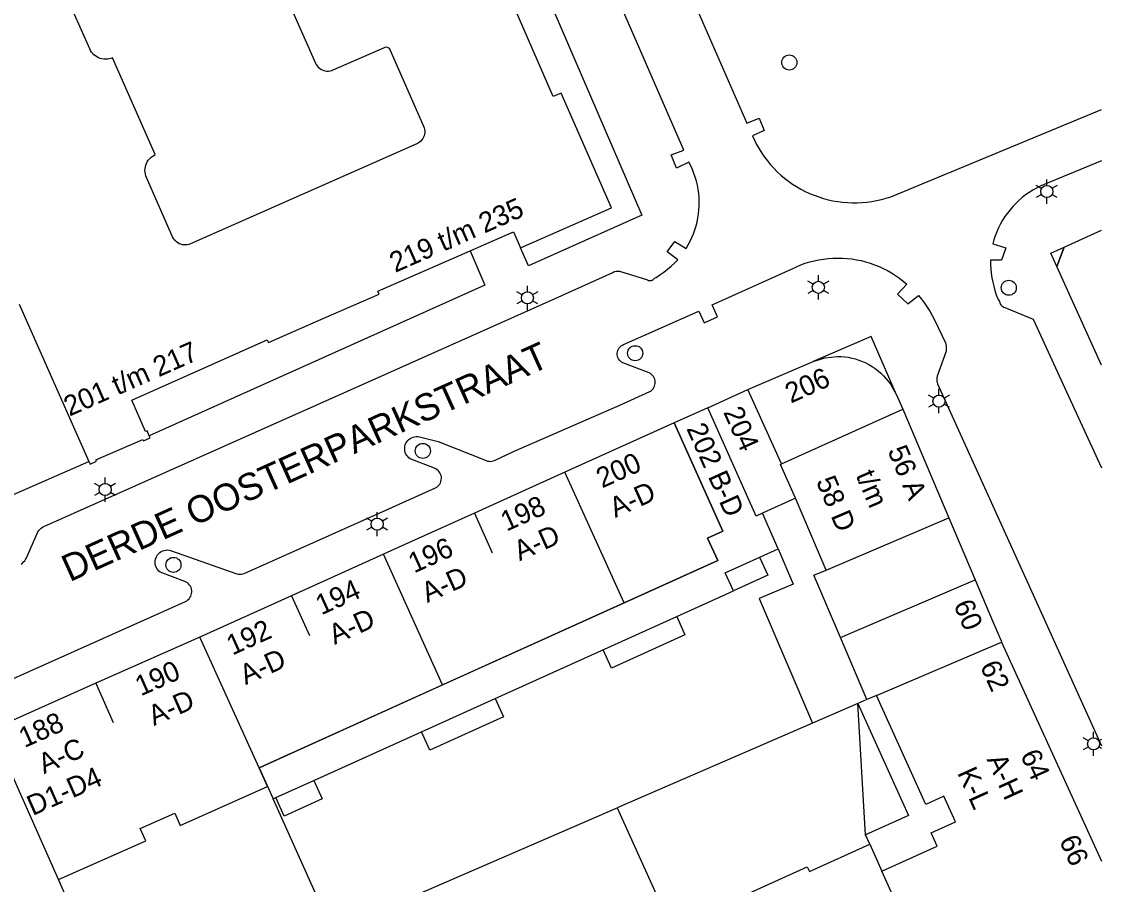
# Model space of a CAD drawing. Extents: x 122462 to 123306, y 485548 to 486417.
# Drawn here: x 123225.8 to 123306, y 485600.8 to 485664.9 of the extents above; entities that cross this region are included whole.
import ezdxf

# ---------------------------------------------------------------- set-up
doc = ezdxf.new("R2010")
doc.units = 0
for name, color, linetype in [('Level 1', 7, 'Continuous'), ('Level 10', 7, 'Continuous'), ('Level 11', 7, 'Continuous'), ('Level 17', 7, 'Continuous'), ('Level 19', 7, 'Continuous'), ('Level 4', 7, 'Continuous'), ('Level 5', 7, 'Continuous'), ('Level 50', 7, 'Continuous'), ('Level 53', 7, 'Continuous'), ('Level 58', 7, 'Continuous'), ('Level 59', 7, 'Continuous')]:
    doc.layers.add(name, color=color, linetype=linetype)

msp = doc.modelspace()

# ---------------------------------------------------------------- linework, layer by layer
at = {"layer": 'Level 1'}
for p, q in [((123276.77, 485636.233), (123279.747, 485637.585)), ((123291.249, 485636.12), (123294.67, 485628.052)), ((123274.251, 485635.111), (123266.141, 485631.447)), ((123266.141, 485631.447), (123259.406, 485628.405)), ((123285.561, 485624.167), (123283.29, 485629.503)), ((123294.67, 485628.052), (123296.641, 485623.43)), ((123252.653, 485625.354), (123245.809, 485622.262)), ((123245.809, 485622.262), (123239.009, 485619.189)), ((123257.045, 485615.631), (123270.533, 485621.724)), ((123239.009, 485619.189), (123231.276, 485615.755)), ((123288.59, 485614.54), (123286.621, 485619.158)), ((123231.276, 485615.755), (123223.539, 485612.319)), ((123243.405, 485609.469), (123257.045, 485615.631)), ((123289.292, 485614.84), (123288.59, 485614.54)), ((123288.796, 485603.798), (123289.708, 485601.785))]:
    msp.add_line(p, q, dxfattribs=at)
for points in [[(123262.84, 485648.11), (123269.59, 485651.09), (123265.87, 485659.61), (123265.277, 485659.352), (123261.85, 485667.237), (123262.84, 485667.667), (123262.768, 485667.832)], [(123237.947, 485648.326), (123237.827, 485648.327), (123237.707, 485648.343), (123237.59, 485648.373), (123237.477, 485648.416), (123237.371, 485648.473), (123237.272, 485648.543), (123237.182, 485648.624), (123237.103, 485648.715), (123237.035, 485648.815), (123236.98, 485648.922), (123235.033, 485653.337), (123234.985, 485653.463), (123234.951, 485653.594), (123234.93, 485653.727), (123234.923, 485653.862), (123234.931, 485653.996), (123234.952, 485654.13), (123234.988, 485654.26), (123235.036, 485654.386), (123235.098, 485654.506), (123235.172, 485654.619), (123235.257, 485654.723), (123235.353, 485654.818), (123235.458, 485654.903), (123235.572, 485654.976), (123235.692, 485655.037), (123232.52, 485662.23), (123232.394, 485662.182), (123232.263, 485662.148), (123232.13, 485662.128), (123231.995, 485662.121), (123231.86, 485662.129), (123231.727, 485662.151), (123231.597, 485662.186), (123231.471, 485662.235), (123231.351, 485662.297), (123231.238, 485662.371), (123231.134, 485662.456), (123231.038, 485662.552), (123230.954, 485662.657), (123230.881, 485662.771), (123230.82, 485662.891), (123228.968, 485667.091)], [(123245.877, 485665.746), (123247.599, 485661.841), (123247.654, 485661.734), (123247.722, 485661.634), (123247.802, 485661.543), (123247.891, 485661.462), (123247.99, 485661.392), (123248.097, 485661.336), (123248.209, 485661.292), (123248.327, 485661.262)], [(123248.327, 485661.262), (123248.446, 485661.246), (123248.567, 485661.246), (123248.687, 485661.259), (123248.805, 485661.287), (123248.918, 485661.329), (123252.723, 485663.007), (123252.787, 485663.027), (123252.854, 485663.032), (123252.92, 485663.022), (123252.983, 485662.998), (123253.038, 485662.961), (123253.084, 485662.912), (123253.118, 485662.854), (123255.635, 485657.147), (123255.677, 485657.034), (123255.705, 485656.917), (123255.718, 485656.797), (123255.717, 485656.676), (123255.702, 485656.557), (123255.672, 485656.44), (123255.629, 485656.328), (123255.572, 485656.221), (123255.503, 485656.122), (123255.422, 485656.033), (123255.332, 485655.953), (123255.232, 485655.885), (123255.125, 485655.83), (123238.298, 485648.41), (123238.185, 485648.368), (123238.067, 485648.34), (123237.947, 485648.326)], [(123259.097, 485647.887), (123262.321, 485649.301), (123262.84, 485648.11)], [(123306.018, 485639.395), (123302.699, 485646.729), (123303.239, 485648.17), (123306.018, 485649.432)], [(123235.242, 485634.135), (123235.077, 485634.515), (123234.97, 485634.471), (123233.95, 485636.791), (123244.011, 485641.281), (123244.1, 485641.079), (123248.21, 485642.879), (123252.32, 485644.679), (123252.239, 485644.88), (123259.097, 485647.887)], [(123279.747, 485637.585), (123284.594, 485639.67), (123285.461, 485639.946), (123286.39, 485640.04), (123286.663, 485640.034), (123286.934, 485640.012), (123287.204, 485639.974), (123287.472, 485639.921), (123287.736, 485639.853), (123287.995, 485639.77), (123288.25, 485639.672), (123288.498, 485639.559), (123288.739, 485639.432), (123288.973, 485639.292), (123289.198, 485639.139), (123289.415, 485638.972), (123289.621, 485638.794), (123289.816, 485638.604), (123290.001, 485638.403), (123290.173, 485638.192), (123290.333, 485637.971), (123290.779, 485637.176), (123291.249, 485636.12)], [(123283.29, 485629.503), (123280.864, 485628.408), (123280.819, 485628.388), (123280.363, 485628.182), (123276.77, 485636.233)], [(123270.533, 485621.724), (123277.497, 485624.87), (123276.739, 485626.547), (123277.887, 485627.065), (123274.251, 485635.111)], [(123230.759, 485632.229), (123230.845, 485632.039), (123231.321, 485632.247), (123231.274, 485632.354), (123234.767, 485633.876), (123234.814, 485633.769), (123235.308, 485633.985), (123235.242, 485634.135)], [(123214.861, 485625.206), (123220.391, 485627.641), (123219.041, 485630.661), (123223.631, 485632.711), (123224.974, 485629.706), (123230.759, 485632.229)], [(123259.406, 485628.405), (123253.738, 485625.844), (123252.653, 485625.354)], [(123286.621, 485619.158), (123284.65, 485623.78), (123285.561, 485624.167)], [(123296.641, 485623.43), (123297.932, 485620.406), (123298.567, 485618.917), (123298.598, 485618.807)], [(123298.598, 485618.807), (123306.018, 485602.528)], [(123289.708, 485601.785), (123293.81, 485603.646), (123293.36, 485604.638), (123295.181, 485605.463), (123294.314, 485607.376), (123292.957, 485606.76), (123289.292, 485614.84)], [(123228.49, 485601.172), (123234.981, 485604.053), (123234.575, 485604.967), (123237.133, 485606.103), (123237.545, 485605.192), (123244.036, 485608.074), (123243.405, 485609.469)], [(123274.083, 485597.556), (123284.15, 485602.121), (123284.311, 485601.766), (123288.796, 485603.798)], [(123222.739, 485593.898), (123230.241, 485597.229), (123228.49, 485601.172)]]:
    msp.add_lwpolyline(points, dxfattribs=at)
at = {"layer": 'Level 10'}
for p, q in [((123274.447, 485620.717), (123278.666, 485622.623)), ((123260.95, 485614.62), (123274.447, 485620.717)), ((123255.483, 485612.15), (123260.95, 485614.62)), ((123247.472, 485608.531), (123255.483, 485612.15)), ((123244.657, 485607.259), (123247.472, 485608.531))]:
    msp.add_line(p, q, dxfattribs=at)
for points in [[(123302.699, 485646.729), (123302.252, 485647.722), (123303.239, 485648.17), (123302.699, 485646.729)], [(123290.779, 485637.176), (123288.914, 485641.533), (123284.594, 485639.67), (123285.461, 485639.946), (123286.39, 485640.04), (123286.663, 485640.034), (123286.934, 485640.012), (123287.204, 485639.974), (123287.472, 485639.921), (123287.736, 485639.853), (123287.995, 485639.77), (123288.25, 485639.672), (123288.498, 485639.559), (123288.739, 485639.432), (123288.973, 485639.292), (123289.198, 485639.139), (123289.415, 485638.972), (123289.621, 485638.794), (123289.816, 485638.604), (123290.001, 485638.403), (123290.173, 485638.192), (123290.333, 485637.971), (123290.779, 485637.176)], [(123278.666, 485622.623), (123278.057, 485623.971), (123281.997, 485625.749), (123280.819, 485628.388), (123280.363, 485628.182), (123276.77, 485636.233), (123274.251, 485635.111), (123277.887, 485627.065), (123276.739, 485626.547), (123277.497, 485624.87), (123243.405, 485609.469), (123244.447, 485607.164), (123244.657, 485607.259)]]:
    msp.add_lwpolyline(points, dxfattribs=at)
at = {"layer": 'Level 11'}
for points in [[(123280.61, 485625.123), (123281.218, 485623.776), (123278.666, 485622.623)], [(123274.447, 485620.717), (123275.064, 485619.351), (123269.597, 485616.881), (123268.98, 485618.247)], [(123260.95, 485614.62), (123261.568, 485613.253), (123256.101, 485610.783), (123255.483, 485612.15)], [(123247.472, 485608.531), (123248.089, 485607.164), (123245.274, 485605.892), (123244.657, 485607.259)]]:
    msp.add_lwpolyline(points, dxfattribs=at)
at = {"layer": 'Level 17'}
msp.add_line((123276.77, 485636.233), (123274.251, 485635.111), dxfattribs=at)
for points in [[(123225.713, 485624.617), (123225.813, 485624.686), (123225.904, 485624.768), (123225.984, 485624.86), (123226.052, 485624.96), (123226.108, 485625.069), (123226.906, 485626.89), (123226.962, 485626.999), (123227.031, 485627.101), (123227.112, 485627.193), (123227.204, 485627.275), (123227.305, 485627.345), (123227.414, 485627.402), (123249.968, 485637.461), (123265.41, 485644.348), (123269.692, 485646.286), (123269.771, 485646.328), (123269.854, 485646.36), (123269.942, 485646.38), (123270.031, 485646.388), (123270.12, 485646.384), (123270.208, 485646.368), (123272.212, 485645.757), (123272.276, 485645.72), (123272.345, 485645.694), (123272.417, 485645.681), (123272.49, 485645.681), (123272.563, 485645.694), (123272.632, 485645.719), (123272.696, 485645.756), (123272.752, 485645.804), (123272.799, 485645.86), (123272.913, 485645.913), (123273.205, 485646.1), (123273.488, 485646.301), (123273.762, 485646.513), (123274.027, 485646.737), (123274.281, 485646.973), (123274.525, 485647.22), (123273.737, 485647.813), (123274.305, 485648.568), (123275.145, 485648.063), (123275.302, 485648.325), (123275.447, 485648.595), (123275.578, 485648.871), (123275.696, 485649.153), (123275.8, 485649.44), (123275.89, 485649.733), (123275.966, 485650.029), (123276.027, 485650.328), (123276.074, 485650.631), (123276.106, 485650.935), (123276.123, 485651.24), (123276.125, 485651.546), (123276.113, 485651.851), (123276.086, 485652.156), (123276.044, 485652.459), (123275.987, 485652.759), (123275.916, 485653.056), (123275.831, 485653.35), (123275.732, 485653.639), (123275.618, 485653.923), (123275.491, 485654.201), (123275.351, 485654.473), (123274.445, 485654.035), (123274.031, 485655.02), (123274.967, 485655.361), (123267.174, 485673.292)], [(123273.076, 485672.449), (123279.673, 485657.381), (123280.572, 485657.751), (123280.955, 485656.836), (123280.073, 485656.43), (123280.225, 485656.1), (123280.391, 485655.777), (123280.571, 485655.461), (123280.765, 485655.154), (123280.972, 485654.855), (123281.192, 485654.566), (123281.425, 485654.287), (123281.67, 485654.019), (123281.926, 485653.761), (123282.193, 485653.515), (123282.471, 485653.281), (123282.759, 485653.059), (123283.057, 485652.85), (123283.363, 485652.655), (123283.677, 485652.473), (123284, 485652.305), (123284.329, 485652.152), (123284.665, 485652.013), (123285.007, 485651.889), (123285.353, 485651.78), (123285.704, 485651.687), (123286.059, 485651.609), (123286.417, 485651.547), (123286.778, 485651.5), (123287.14, 485651.47), (123287.503, 485651.455), (123287.866, 485651.457)], [(123264.142, 485668.43), (123271.853, 485650.539), (123263.425, 485646.774), (123262.84, 485648.11)], [(123287.866, 485651.457), (123288.229, 485651.474), (123288.591, 485651.507), (123288.951, 485651.557), (123289.308, 485651.622), (123289.663, 485651.702), (123290.013, 485651.799), (123290.359, 485651.91), (123306.018, 485658.395)], [(123306.018, 485654.567), (123302.061, 485652.932), (123301.764, 485652.818), (123301.472, 485652.689), (123301.187, 485652.546), (123300.91, 485652.39), (123300.64, 485652.22), (123300.38, 485652.037), (123300.128, 485651.841), (123299.887, 485651.634), (123299.656, 485651.414), (123299.436, 485651.184), (123299.227, 485650.943), (123299.031, 485650.692), (123298.847, 485650.432), (123298.676, 485650.163), (123298.519, 485649.886), (123298.375, 485649.602), (123298.246, 485649.31), (123298.131, 485649.013), (123298.03, 485648.711), (123297.945, 485648.404), (123298.917, 485648.111), (123298.591, 485647.19), (123297.765, 485647.196), (123297.774, 485646.868), (123297.796, 485646.541), (123297.831, 485646.215), (123297.879, 485645.891), (123297.94, 485645.569), (123298.014, 485645.249), (123298.1, 485644.933), (123298.2, 485644.62), (123298.311, 485644.312), (123298.436, 485644.122), (123298.46, 485644.035), (123298.497, 485643.953), (123298.547, 485643.878), (123298.608, 485643.812), (123298.679, 485643.756), (123298.758, 485643.712), (123298.843, 485643.682), (123300.946, 485642.799), (123303.584, 485637.093), (123306.018, 485631.775)], [(123259.097, 485647.887), (123260.175, 485645.326), (123249.038, 485640.327), (123235.242, 485634.135)], [(123256.615, 485630.326), (123256.7, 485630.394), (123256.774, 485630.472), (123256.838, 485630.56), (123256.889, 485630.655), (123256.927, 485630.756), (123256.95, 485630.862), (123256.96, 485630.97), (123256.954, 485631.078), (123256.935, 485631.184), (123256.901, 485631.287), (123256.853, 485631.384), (123256.793, 485631.474), (123256.721, 485631.555), (123256.639, 485631.625), (123256.548, 485631.684), (123256.45, 485631.73), (123254.63, 485632.439), (123254.535, 485632.51), (123254.451, 485632.594), (123254.379, 485632.688), (123254.319, 485632.79), (123254.274, 485632.9), (123254.243, 485633.014), (123254.228, 485633.132), (123254.229, 485633.25), (123254.245, 485633.367), (123254.276, 485633.482), (123254.322, 485633.591), (123254.383, 485633.693), (123254.456, 485633.786), (123254.541, 485633.869), (123254.636, 485633.939), (123254.739, 485633.997), (123254.85, 485634.04), (123254.965, 485634.069), (123255.082, 485634.082), (123255.201, 485634.079), (123255.318, 485634.061), (123256.71, 485633.709), (123260.283, 485632.297), (123260.386, 485632.264), (123260.492, 485632.246), (123260.6, 485632.242), (123260.708, 485632.252), (123260.813, 485632.277), (123260.914, 485632.316), (123262.32, 485632.969), (123270.213, 485636.409), (123272.457, 485637.426), (123272.545, 485637.486), (123272.625, 485637.558), (123272.694, 485637.64), (123272.751, 485637.73), (123272.796, 485637.827), (123272.828, 485637.93), (123272.845, 485638.035), (123272.848, 485638.142), (123272.837, 485638.249), (123272.812, 485638.353), (123272.772, 485638.452), (123272.72, 485638.546), (123272.656, 485638.631), (123272.581, 485638.708), (123272.497, 485638.773), (123272.404, 485638.827), (123270.432, 485639.57), (123270.341, 485639.626), (123270.26, 485639.695), (123270.189, 485639.774), (123270.13, 485639.863), (123270.084, 485639.959), (123270.052, 485640.06), (123270.035, 485640.166), (123270.033, 485640.272), (123270.046, 485640.378), (123270.074, 485640.481), (123270.117, 485640.578), (123270.172, 485640.669), (123270.241, 485640.751), (123270.32, 485640.822), (123270.408, 485640.882), (123270.504, 485640.928), (123276.092, 485643.407), (123276.487, 485642.529), (123277.482, 485642.974), (123277.073, 485643.885), (123283.026, 485646.559), (123283.344, 485646.707), (123283.669, 485646.84), (123283.999, 485646.958), (123284.335, 485647.062), (123284.674, 485647.149), (123285.018, 485647.222), (123285.364, 485647.278), (123285.713, 485647.319), (123286.063, 485647.344), (123286.414, 485647.353), (123286.764, 485647.346), (123287.115, 485647.323), (123287.463, 485647.284)], [(123287.463, 485647.284), (123287.81, 485647.23), (123288.154, 485647.16), (123288.494, 485647.074), (123288.83, 485646.972), (123289.161, 485646.856), (123289.486, 485646.725), (123289.806, 485646.579), (123290.118, 485646.418), (123290.422, 485646.244), (123290.719, 485646.056), (123291.006, 485645.855), (123291.284, 485645.641), (123291.552, 485645.414), (123290.856, 485644.678), (123291.64, 485643.949), (123292.426, 485644.567), (123292.65, 485644.286), (123292.863, 485643.996), (123293.064, 485643.698), (123293.255, 485643.394), (123293.433, 485643.082), (123293.6, 485642.763), (123294.425, 485641.042), (123294.46, 485640.926), (123294.482, 485640.806), (123294.49, 485640.685), (123294.486, 485640.564), (123294.468, 485640.444), (123293.805, 485638.562), (123293.788, 485638.449), (123293.782, 485638.336), (123293.786, 485638.222), (123293.801, 485638.109), (123293.827, 485637.998), (123301.061, 485622.046), (123306.018, 485611.115)], [(123223.749, 485615.497), (123237.933, 485621.84), (123238.031, 485621.892), (123238.12, 485621.957), (123238.2, 485622.034), (123238.268, 485622.122), (123238.324, 485622.217), (123238.366, 485622.32), (123238.393, 485622.427), (123238.405, 485622.538), (123238.402, 485622.648), (123238.384, 485622.758), (123238.35, 485622.863), (123238.303, 485622.963), (123238.242, 485623.056), (123238.169, 485623.139), (123238.085, 485623.211), (123237.992, 485623.271), (123237.891, 485623.318), (123236.05, 485624.019), (123235.958, 485624.096), (123235.877, 485624.185), (123235.809, 485624.284), (123235.754, 485624.391), (123235.714, 485624.504), (123235.689, 485624.622), (123235.679, 485624.741), (123235.686, 485624.861), (123235.708, 485624.979), (123235.746, 485625.094), (123235.798, 485625.202), (123235.864, 485625.302), (123235.943, 485625.393), (123236.033, 485625.472), (123236.133, 485625.539), (123236.241, 485625.592), (123236.355, 485625.631), (123236.473, 485625.654), (123236.592, 485625.662), (123236.712, 485625.653), (123236.83, 485625.629), (123241.75, 485623.884), (123241.86, 485623.86), (123241.971, 485623.852), (123242.083, 485623.86), (123242.193, 485623.883), (123242.298, 485623.922), (123252.835, 485628.625), (123256.522, 485630.271), (123256.615, 485630.326)]]:
    msp.add_lwpolyline(points, dxfattribs=at)
at = {"layer": 'Level 19'}
for p, q in [((123287.914, 485614.247), (123284.54, 485612.786)), ((123288.59, 485614.54), (123287.914, 485614.247)), ((123288.486, 485604.482), (123287.914, 485614.247)), ((123284.54, 485612.786), (123270.029, 485606.499)), ((123248.885, 485597.34), (123244.447, 485607.164)), ((123254.365, 485599.713), (123270.029, 485606.499)), ((123270.029, 485606.499), (123274.083, 485597.556)), ((123288.796, 485603.798), (123288.486, 485604.482))]:
    msp.add_line(p, q, dxfattribs=at)
for points in [[(123281.997, 485625.749), (123283.115, 485623.126), (123280.59, 485622.049), (123284.54, 485612.786)], [(123287.914, 485614.247), (123291.686, 485605.931), (123288.486, 485604.482)]]:
    msp.add_lwpolyline(points, dxfattribs=at)
at = {"layer": 'Level 4'}
for p, q in [((123225.581, 485643.926), (123230.759, 485632.229)), ((123282.244, 485632.049), (123279.747, 485637.585)), ((123282.244, 485632.049), (123291.249, 485636.12)), ((123270.533, 485621.724), (123266.141, 485631.447)), ((123257.045, 485615.631), (123252.653, 485625.354)), ((123286.621, 485619.158), (123296.641, 485623.43)), ((123243.405, 485609.469), (123239.009, 485619.189)), ((123289.292, 485614.84), (123298.598, 485618.807)), ((123228.49, 485601.172), (123223.539, 485612.319)), ((123293.38, 485593.679), (123289.708, 485601.785))]:
    msp.add_line(p, q, dxfattribs=at)
msp.add_lwpolyline([(123283.29, 485629.503), (123282.169, 485632.015), (123282.244, 485632.049)], dxfattribs=at)
at = {"layer": 'Level 5'}
for p, q in [((123259.406, 485628.405), (123260.74, 485625.45)), ((123285.561, 485624.167), (123294.67, 485628.052)), ((123245.809, 485622.262), (123247.143, 485619.31)), ((123231.275, 485615.756), (123231.276, 485615.755)), ((123231.276, 485615.755), (123232.57, 485612.84))]:
    msp.add_line(p, q, dxfattribs=at)
at = {"layer": 'Level 50'}
for p, q in [((123301.566, 485652.515), (123301.176, 485652.74)), ((123301.956, 485652.74), (123301.956, 485653.19)), ((123302.735, 485652.74), (123302.345, 485652.515)), ((123301.566, 485652.065), (123301.176, 485651.84)), ((123301.956, 485651.39), (123301.956, 485651.84)), ((123302.735, 485651.84), (123302.345, 485652.065)), ((123284.98, 485645.626), (123284.98, 485646.076)), ((123263.35, 485644.839), (123263.35, 485645.289)), ((123284.59, 485645.401), (123284.2, 485645.626)), ((123285.759, 485645.626), (123285.369, 485645.401)), ((123262.96, 485644.614), (123262.57, 485644.839)), ((123264.129, 485644.839), (123263.739, 485644.614)), ((123284.59, 485644.951), (123284.2, 485644.726)), ((123284.98, 485644.276), (123284.98, 485644.726)), ((123285.759, 485644.726), (123285.369, 485644.951)), ((123262.96, 485644.164), (123262.57, 485643.939)), ((123263.35, 485643.489), (123263.35, 485643.939)), ((123264.129, 485643.939), (123263.739, 485644.164)), ((123293.554, 485636.947), (123293.164, 485637.172)), ((123293.944, 485637.172), (123293.944, 485637.622)), ((123294.723, 485637.172), (123294.333, 485636.947)), ((123293.554, 485636.497), (123293.164, 485636.272)), ((123294.723, 485636.272), (123294.333, 485636.497)), ((123293.944, 485635.822), (123293.944, 485636.272)), ((123231.96, 485630.599), (123231.96, 485631.049)), ((123231.57, 485630.374), (123231.18, 485630.599)), ((123232.739, 485630.599), (123232.349, 485630.374)), ((123231.57, 485629.924), (123231.18, 485629.699)), ((123231.96, 485629.249), (123231.96, 485629.699)), ((123232.739, 485629.699), (123232.349, 485629.924)), ((123252.18, 485628.029), (123252.18, 485628.479)), ((123251.79, 485627.804), (123251.4, 485628.029)), ((123252.959, 485628.029), (123252.569, 485627.804)), ((123251.79, 485627.354), (123251.4, 485627.129)), ((123252.18, 485626.679), (123252.18, 485627.129)), ((123252.959, 485627.129), (123252.569, 485627.354)), ((123305.048, 485611.479), (123304.658, 485611.704)), ((123305.438, 485611.704), (123305.438, 485612.154)), ((123306.018, 485611.589), (123305.827, 485611.479)), ((123305.048, 485611.029), (123304.658, 485610.804)), ((123305.438, 485610.354), (123305.438, 485610.804)), ((123306.018, 485610.919), (123305.827, 485611.029))]:
    msp.add_line(p, q, dxfattribs=at)
for centre in [(123301.956, 485652.29), (123284.98, 485645.176), (123263.35, 485644.389), (123293.944, 485636.722), (123231.96, 485630.149), (123252.18, 485627.579), (123305.438, 485611.254)]:
    msp.add_circle(centre, 0.45, dxfattribs=at)
at = {"layer": 'Level 53'}
for centre in [(123282.82, 485661.879), (123299.133, 485645.144), (123271.36, 485640.279), (123255.58, 485633.019), (123237.04, 485624.549)]:
    msp.add_circle(centre, 0.56, dxfattribs=at)

# ---------------------------------------------------------------- texts
at = {"layer": 'Level 58'}
for s, rotation, p in [('219 t/m 235', 23.79475, (123253.522, 485646.244)), ('201 t/m 217', 23.79475, (123229.311, 485635.565)), ('206', 24.32373, (123282.934, 485636.531)), ('204', 294.17045, (123277.891, 485635.909)), ('202 B-D', 294.17045, (123275.148, 485634.687)), ('56 A', 293.09214, (123290.1, 485633.039)), ('200', 24.31161, (123268.899, 485630.224)), ('t/m', 293.09214, (123287.735, 485631.22)), ('58 D', 293.09214, (123284.784, 485630.771)), ('A-D', 24.31161, (123269.881, 485628.025)), ('198', 24.31161, (123261.792, 485627.014)), ('A-D', 24.31161, (123262.774, 485624.815)), ('196', 24.31161, (123254.927, 485623.912)), ('A-D', 24.31161, (123255.909, 485621.713)), ('194', 24.31161, (123248.036, 485620.799)), ('60', 293.12188, (123295.003, 485621.595)), ('A-D', 24.31161, (123249.018, 485618.6)), ('192', 24.31161, (123241.418, 485617.809)), ('A-D', 24.31161, (123242.399, 485615.61)), ('190', 23.92381, (123234.617, 485614.779)), ('62', 294.39769, (123296.97, 485617.038)), ('A-D', 23.92381, (123235.586, 485612.572)), ('188', 23.92381, (123225.971, 485610.94)), ('A-C', 23.92381, (123227.414, 485608.993)), ('64', 294.39631, (123299.967, 485610.429)), ('A-H', 294.39631, (123297.472, 485610.098)), ('D1-D4', 23.9453, (123226.574, 485605.887)), ('K-L', 294.39631, (123295.276, 485609.103)), ('66', 294.42307, (123302.851, 485604.073))]:
    msp.add_text(s, height=1.5, rotation=rotation, dxfattribs=at).set_placement(p)
at = {"layer": 'Level 59'}
msp.add_text('DERDE OOSTERPARKSTRAAT', height=2, rotation=24.2173, dxfattribs=at).set_placement((123229.326, 485623.259))

doc.saveas('drawing.dxf')
